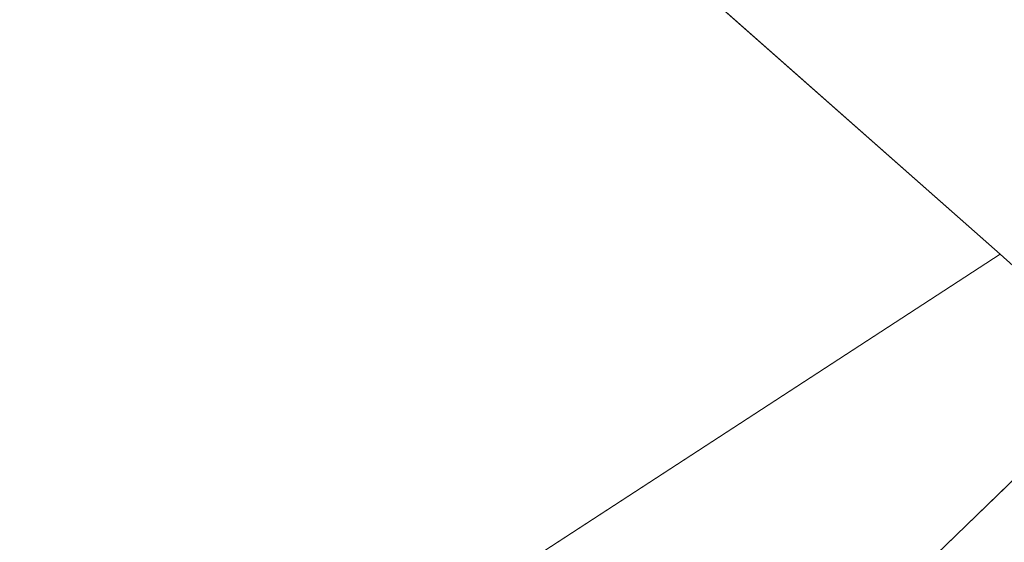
# Model space of a CAD drawing. Header units: millimetres. Extents: x 162876 to 168130, y 402614 to 405602.
# Tile 840 of 1056: x 165502.846 to 165504.306, y 403941.722 to 403942.498. Entities that reach past the tile are written whole.
import ezdxf
from ezdxf import colors
from ezdxf.entities.mleader import LeaderData, LeaderLine
from ezdxf.math import Vec2, Vec3

# ---------------------------------------------------------------- set-up
doc = ezdxf.new("R2010")
doc.units = ezdxf.units.MM
for name, color, linetype, lineweight in [('X-CA190022.004-UO-BGT_Ondergrond$0$GE_367_OWGBerm_groenvoorziening_grasenk_GEM', 253, 'Continuous', 9), ('X-CA190022.004-UO-BGT_Ondergrond$0$GE_407_OTDGeslotenverharding_cementbeton_Vlak_GEM', 253, 'Continuous', 9), ('X-CA190022.004-UO-KAD_Percelen$0$B-WE-KG-GRENS_PERCEEL-GV', 150, 'Continuous', 9), ('X-CA190022.004-UO-OPB_Opbreek_v0.1$0$V-WE-VH-VERHARDING_TEGEL-A-200', 252, 'Continuous', 18), ('X-CA190022.004-UO-OPB_Opbreek_v0.1$0$X-XX-AL-T25- LEADER ASFALT', 7, 'Continuous', 25)]:
    doc.layers.add(name, color=color, linetype=linetype, lineweight=lineweight)
doc.styles.add('X-CA190022.004-UO-OPB_Opbreek_v0.1$0$NLCS-ISO-M200-T25', font='NLCS-ISO.ttf', dxfattribs={"height": 0.5})

msp = doc.modelspace()

# ---------------------------------------------------------------- leaders
at = {"layer": 'X-CA190022.004-UO-OPB_Opbreek_v0.1$0$X-XX-AL-T25- LEADER ASFALT'}
ml = msp.add_multileader_mtext('Standard', dxfattribs=at)
ml.set_content('\\A1;Wegvak 2.16; Fietspad Geerbosch\\PTotaal teervrij:\\PFrezen asfalt 25mm:  273.0m{\\H0.7x;\\S2^ ;\\H1.42857x; }', color=256, style='X-CA190022.004-UO-OPB_Opbreek_v0.1$0$NLCS-ISO-M200-T25')
ml.set_leader_properties(color=256, linetype='ByLayer', lineweight=-1)
ml.build(insert=Vec2(0, 0))
ml.multileader.update_dxf_attribs({"text_left_attachment_type": 5, "text_right_attachment_type": 5, "dogleg_length": 0.5, "arrow_head_size": 0.5})
ctx = ml.context
ctx.base_point, ctx.char_height, ctx.arrow_head_size, ctx.landing_gap_size, ctx.plane_origin, ctx.plane_x_axis, ctx.plane_y_axis = Vec3(165519.4827, 403953.6704), 0.5, 0.5, 0.18, Vec3(165445.8271, 403966.774), Vec3(0.692899, 0.721035), Vec3(-0.721035, 0.692899)
ctx.left_attachment, ctx.right_attachment = 5, 5
notes = []
notes.append((ctx, [(0, (1, 1, 0), (165519.1363, 403953.3099), (0.692899, 0.721035), 0.5, [(1, [(165496.5463, 403920.1721), (165523.5587, 403949.4352)], 0, [])])]))
ctx.mtext.insert, ctx.mtext.text_direction, ctx.mtext.rotation, ctx.mtext.width, ctx.mtext.flow_direction = Vec3(165517.9731, 403955.3708), Vec3(0.692899, 0.721035), 0.805295, 10.216208, 5
ctx.mtext.has_bg_fill, ctx.mtext.bg_color, ctx.mtext.bg_scale_factor, ctx.mtext.bg_transparency, ctx.mtext.use_window_bg_color = 1, -1027028792, 1.5, 0, 1
for ctx, leaders in notes:
    for number, flags, end, landing, length, lines in leaders:
        leader = LeaderData()
        leader.index, (leader.has_last_leader_line, leader.has_dogleg_vector, leader.attachment_direction) = number, flags
        leader.last_leader_point, leader.dogleg_vector, leader.dogleg_length = Vec3(end), Vec3(landing), length
        for number, points, colour, breaks in lines:
            line = LeaderLine()
            line.index, line.vertices, line.color, line.breaks = number, Vec3.list(points), colors.encode_raw_color(colour), breaks
            leader.lines.append(line)
        ctx.leaders.append(leader)

# ---------------------------------------------------------------- next in the draw order: hatches: boundary and pattern name
at = {"layer": 'X-CA190022.004-UO-OPB_Opbreek_v0.1$0$V-WE-VH-VERHARDING_TEGEL-A-200'}
h = msp.add_hatch(dxfattribs=at)
h.set_pattern_fill('AVH-TEGEL_300X300_HALFST-SO', color=256, scale=2, pattern_type=2)
h.set_pattern_definition([(0, (0, 0), (0.6, 0.3), [0.6, -0.6]), (90, (0, 0), (-0.6, 4e-17), [])])
edge = h.paths.add_edge_path()
edge.add_line((165502.2185, 403948.2578), (165509.293, 403941.944))
edge.add_arc((165506.5337, 403938.8821), 4.1218, -33.4188, 47.9756, ccw=False)
edge.add_line((165509.974, 403936.612), (165509.288, 403935.914))
edge.add_line((165509.288, 403935.914), (165506.299, 403938.205))
edge.add_line((165506.299, 403938.205), (165508.068, 403940.262))
edge.add_line((165508.068, 403940.262), (165502.868, 403944.836))
edge.add_line((165502.868, 403944.836), (165502.549, 403946.314))
edge.add_line((165502.549, 403946.314), (165501.3947, 403947.3296))
edge.add_line((165501.3947, 403947.3296), (165502.2185, 403948.2578))

# ---------------------------------------------------------------- next in the draw order: linework, layer by layer
at = {"layer": 'X-CA190022.004-UO-BGT_Ondergrond$0$GE_367_OWGBerm_groenvoorziening_grasenk_GEM', "flags": 128}
msp.add_lwpolyline([(165503.293, 403936.224), (165501.649, 403938.443), (165501.693, 403939.269), (165501.76, 403939.335), (165504.789, 403942.27), (165504.206, 403942.881), (165501.969, 403942.681), (165501.41, 403943.249), (165496.305, 403938.312), (165497.763, 403936.831), (165497.568, 403936.696), (165495.044, 403939.523), (165500.547, 403945.616), (165500.229, 403945.879), (165498.003, 403948.09), (165495.343, 403950.194), (165493.382, 403950.786), (165491.549, 403951.006), (165489.683, 403950.612), (165476.688, 403947.364), (165448.956, 403939.557)], dxfattribs=at)
at = {"layer": 'X-CA190022.004-UO-BGT_Ondergrond$0$GE_407_OTDGeslotenverharding_cementbeton_Vlak_GEM', "flags": 128}
msp.add_lwpolyline([(165496.305, 403938.312), (165501.41, 403943.249), (165501.969, 403942.681), (165504.206, 403942.881), (165504.789, 403942.27), (165501.76, 403939.335), (165501.693, 403939.269), (165499.089, 403936.746), (165498.453, 403936.129), (165498.332, 403936.252), (165497.763, 403936.831), (165496.305, 403938.312)], dxfattribs=at)
at = {"layer": 'X-CA190022.004-UO-KAD_Percelen$0$B-WE-KG-GRENS_PERCEEL-GV', "flags": 128}
for points in [[(165465.94, 403977.9), (165485.47, 403959.11), (165489.71, 403955.04), (165500.126, 403945.838), (165504.3, 403942.15), (165507.8, 403939), (165513.006, 403935.006), (165525.447, 403925.461), (165529.8, 403922.245), (165546.98, 403918.48), (165534.04, 403930.46), (165523.606, 403940.115), (165516.49, 403946.7), (165508.07, 403954.49), (165478.67, 403980.52)], [(165177.83, 403840.55), (165196.7, 403790), (165276.2, 403826.7), (165276.248, 403824.924), (165276.3, 403823), (165372.327, 403871.117), (165507.8, 403939), (165504.3, 403942.15), (165497.079, 403937.449), (165489.46, 403932.49), (165323.1, 403852.205), (165220.21, 403802.55), (165215.14, 403802.41), (165211.94, 403806.63), (165196.73, 403847.93), (165189.77, 403851.96), (165128.08, 403946.12)]]:
    msp.add_lwpolyline(points, dxfattribs=at)
msp.add_lwpolyline([(165494.566, 403939.736), (165497.079, 403937.449), (165504.3, 403942.15), (165500.126, 403945.838)], close=True, dxfattribs=at)

doc.saveas('drawing.dxf')
